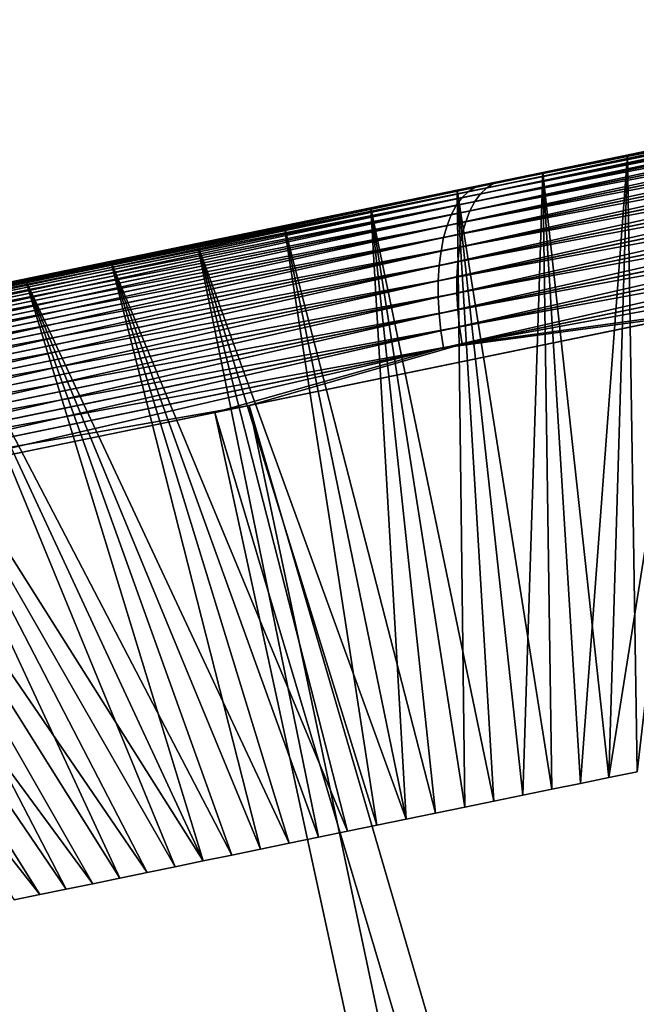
# Model space of a CAD drawing. Header units: millimetres. Extents: x 10 to 447, y 85 to 3287.
# Tile 380 of 548: x 372.5 to 374.39, y 3271.02 to 3274.04. Entities that reach past the tile are written whole.
import ezdxf

# ---------------------------------------------------------------- set-up
doc = ezdxf.new("R2010")
doc.units = ezdxf.units.MM
doc.header["$LTSCALE"] = 6.999206
for name, color, linetype in [('23', 7, 'CONTINUOUS'), ('26', 7, 'CONTINUOUS'), ('28', 7, 'CONTINUOUS'), ('29', 7, 'CONTINUOUS'), ('30', 7, 'CONTINUOUS'), ('31', 7, 'CONTINUOUS'), ('40', 7, 'CONTINUOUS')]:
    doc.layers.add(name, color=color, linetype=linetype)

msp = doc.modelspace()

# ---------------------------------------------------------------- linework, layer by layer
at = {"layer": '23', "color": 67, "linetype": 'Continuous', "true_color": 0x697045}
for points in [[(375.7388, 3273.907, -7.9984), (374.36, 3273.6234, -10.4551), (374.2702, 3273.605, -8.6722), (375.7388, 3273.907, -7.9984)], [(374.6146, 3273.6758, -10.534), (374.36, 3273.6234, -10.4551), (375.7388, 3273.907, -7.9984), (374.6146, 3273.6758, -10.534)], [(373.6305, 3273.4734, -90.0906), (374.8636, 3273.727, -88.4475), (375.0883, 3273.7732, -90.7884), (373.6305, 3273.4734, -90.0906)], [(374.6146, 3273.6758, -88.5431), (374.8636, 3273.727, -88.4475), (373.6305, 3273.4734, -90.0906), (374.6146, 3273.6758, -88.5431)], [(374.36, 3273.6234, -88.622), (374.6146, 3273.6758, -88.5431), (373.6305, 3273.4734, -90.0906), (374.36, 3273.6234, -88.622)], [(374.6146, 3273.6758, -80.682), (374.36, 3273.6234, -80.6032), (374.6146, 3273.6758, -18.3951), (374.6146, 3273.6758, -80.682)], [(374.6146, 3273.6758, -18.3951), (374.36, 3273.6234, -80.6032), (374.36, 3273.6234, -18.4739), (374.6146, 3273.6758, -18.3951)], [(374.2702, 3273.605, -8.6722), (373.0418, 3273.3523, -10.3226), (372.8266, 3273.308, -9.4001), (374.2702, 3273.605, -8.6722)], [(373.3077, 3273.407, -10.3137), (373.0418, 3273.3523, -10.3226), (374.2702, 3273.605, -8.6722), (373.3077, 3273.407, -10.3137)], [(373.5736, 3273.4617, -10.3226), (373.3077, 3273.407, -10.3137), (374.2702, 3273.605, -8.6722), (373.5736, 3273.4617, -10.3226)], [(373.8384, 3273.5161, -10.3492), (373.5736, 3273.4617, -10.3226), (374.2702, 3273.605, -8.6722), (373.8384, 3273.5161, -10.3492)], [(374.1009, 3273.5701, -88.6837), (374.36, 3273.6234, -88.622), (373.6305, 3273.4734, -90.0906), (374.1009, 3273.5701, -88.6837)], [(374.1009, 3273.5701, -10.3934), (373.8384, 3273.5161, -10.3492), (374.2702, 3273.605, -8.6722), (374.1009, 3273.5701, -10.3934)], [(374.36, 3273.6234, -80.6032), (374.1009, 3273.5701, -80.5415), (374.36, 3273.6234, -18.4739), (374.36, 3273.6234, -80.6032)], [(374.36, 3273.6234, -18.4739), (374.1009, 3273.5701, -80.5415), (374.1009, 3273.5701, -18.5356), (374.36, 3273.6234, -18.4739)], [(374.36, 3273.6234, -10.4551), (374.1009, 3273.5701, -10.3934), (374.2702, 3273.605, -8.6722), (374.36, 3273.6234, -10.4551)], [(373.8384, 3273.5161, -88.7279), (374.1009, 3273.5701, -88.6837), (373.6305, 3273.4734, -90.0906), (373.8384, 3273.5161, -88.7279)], [(374.1009, 3273.5701, -80.5415), (373.8384, 3273.5162, -80.4973), (374.1009, 3273.5701, -18.5356), (374.1009, 3273.5701, -80.5415)], [(374.1009, 3273.5701, -18.5356), (373.8384, 3273.5162, -80.4973), (373.8384, 3273.5162, -18.5798), (374.1009, 3273.5701, -18.5356)], [(373.5736, 3273.4617, -88.7545), (373.8384, 3273.5161, -88.7279), (373.6305, 3273.4734, -90.0906), (373.5736, 3273.4617, -88.7545)], [(373.8384, 3273.5162, -80.4973), (373.5737, 3273.4617, -80.4706), (373.8384, 3273.5162, -18.5798), (373.8384, 3273.5162, -80.4973)], [(373.8384, 3273.5162, -18.5798), (373.5737, 3273.4617, -80.4706), (373.5737, 3273.4617, -18.6065), (373.8384, 3273.5162, -18.5798)], [(372.1985, 3273.1788, -89.3391), (373.5736, 3273.4617, -88.7545), (373.6305, 3273.4734, -90.0906), (372.1985, 3273.1788, -89.3391)], [(373.3077, 3273.407, -88.7634), (373.5736, 3273.4617, -88.7545), (372.1985, 3273.1788, -89.3391), (373.3077, 3273.407, -88.7634)], [(373.5737, 3273.4617, -80.4706), (373.3078, 3273.407, -80.4618), (373.5737, 3273.4617, -18.6065), (373.5737, 3273.4617, -80.4706)], [(373.5737, 3273.4617, -18.6065), (373.3078, 3273.407, -80.4618), (373.3078, 3273.407, -18.6154), (373.5737, 3273.4617, -18.6065)], [(373.0418, 3273.3523, -88.7545), (373.3077, 3273.407, -88.7634), (372.1985, 3273.1788, -89.3391), (373.0418, 3273.3523, -88.7545)], [(373.3078, 3273.407, -80.4618), (373.0419, 3273.3523, -80.4706), (373.3078, 3273.407, -18.6154), (373.3078, 3273.407, -80.4618)], [(373.3078, 3273.407, -18.6154), (373.0419, 3273.3523, -80.4706), (373.0419, 3273.3523, -18.6065), (373.3078, 3273.407, -18.6154)], [(372.7771, 3273.2978, -88.7279), (373.0418, 3273.3523, -88.7545), (372.1985, 3273.1788, -89.3391), (372.7771, 3273.2978, -88.7279)], [(373.0419, 3273.3523, -80.4706), (372.7771, 3273.2978, -80.4973), (373.0419, 3273.3523, -18.6065), (373.0419, 3273.3523, -80.4706)], [(373.0419, 3273.3523, -18.6065), (372.7771, 3273.2978, -80.4973), (372.7771, 3273.2978, -18.5798), (373.0419, 3273.3523, -18.6065)], [(373.0418, 3273.3523, -10.3226), (372.7771, 3273.2978, -10.3492), (372.8266, 3273.308, -9.4001), (373.0418, 3273.3523, -10.3226)], [(372.8266, 3273.308, -9.4001), (371.5095, 3273.0371, -10.7418), (371.4098, 3273.0166, -10.1812), (372.8266, 3273.308, -9.4001)], [(371.7519, 3273.087, -10.6297), (371.5095, 3273.0371, -10.7418), (372.8266, 3273.308, -9.4001), (371.7519, 3273.087, -10.6297)], [(372.0009, 3273.1382, -10.534), (371.7519, 3273.087, -10.6297), (372.8266, 3273.308, -9.4001), (372.0009, 3273.1382, -10.534)], [(372.2555, 3273.1905, -10.4551), (372.0009, 3273.1382, -10.534), (372.8266, 3273.308, -9.4001), (372.2555, 3273.1905, -10.4551)], [(372.5146, 3273.2438, -10.3935), (372.2555, 3273.1905, -10.4551), (372.8266, 3273.308, -9.4001), (372.5146, 3273.2438, -10.3935)], [(372.7771, 3273.2978, -10.3492), (372.5146, 3273.2438, -10.3935), (372.8266, 3273.308, -9.4001), (372.7771, 3273.2978, -10.3492)], [(372.5146, 3273.2438, -88.6837), (372.7771, 3273.2978, -88.7279), (372.1985, 3273.1788, -89.3391), (372.5146, 3273.2438, -88.6837)], [(372.7771, 3273.2978, -80.4973), (372.5146, 3273.2438, -80.5415), (372.7771, 3273.2978, -18.5798), (372.7771, 3273.2978, -80.4973)], [(372.7771, 3273.2978, -18.5798), (372.5146, 3273.2438, -80.5415), (372.5146, 3273.2438, -18.5356), (372.7771, 3273.2978, -18.5798)], [(372.2555, 3273.1905, -88.622), (372.5146, 3273.2438, -88.6837), (372.1985, 3273.1788, -89.3391), (372.2555, 3273.1905, -88.622)], [(372.5146, 3273.2438, -80.5415), (372.2555, 3273.1906, -80.6032), (372.5146, 3273.2438, -18.5356), (372.5146, 3273.2438, -80.5415)], [(372.5146, 3273.2438, -18.5356), (372.2555, 3273.1906, -80.6032), (372.2555, 3273.1906, -18.4739), (372.5146, 3273.2438, -18.5356)]]:
    msp.add_3dface(points, dxfattribs=at)
at = {"layer": '26', "color": 67, "linetype": 'Continuous', "true_color": 0x697045}
for points in [[(374.641, 3273.1529, -7.9949), (373.2005, 3272.8566, -8.6994), (378.6019, 3254.3728, -8.6885), (374.641, 3273.1529, -7.9949)], [(374.5436, 3273.1329, -91.0366), (378.6019, 3254.3728, -90.3886), (373.0957, 3272.8351, -90.3239), (374.5436, 3273.1329, -91.0366)], [(373.2005, 3272.8566, -8.6994), (371.7855, 3272.5656, -9.4559), (377.1694, 3254.0782, -9.3974), (373.2005, 3272.8566, -8.6994)], [(378.6019, 3254.3728, -8.6885), (373.2005, 3272.8566, -8.6994), (377.1694, 3254.0782, -9.3974), (378.6019, 3254.3728, -8.6885)], [(373.0957, 3272.8351, -90.3239), (377.1694, 3254.0782, -89.6797), (371.6738, 3272.5426, -89.5587), (373.0957, 3272.8351, -90.3239)], [(378.6019, 3254.3728, -90.3886), (377.1694, 3254.0782, -89.6797), (373.0957, 3272.8351, -90.3239), (378.6019, 3254.3728, -90.3886)], [(371.7855, 3272.5656, -9.4559), (370.3979, 3272.2802, -10.2634), (375.763, 3253.7889, -10.1587), (371.7855, 3272.5656, -9.4559)], [(377.1694, 3254.0782, -9.3974), (371.7855, 3272.5656, -9.4559), (375.763, 3253.7889, -10.1587), (377.1694, 3254.0782, -9.3974)], [(371.6738, 3272.5426, -89.5587), (375.763, 3253.7889, -88.9184), (370.2798, 3272.2559, -88.7418), (371.6738, 3272.5426, -89.5587)], [(377.1694, 3254.0782, -89.6797), (375.763, 3253.7889, -88.9184), (371.6738, 3272.5426, -89.5587), (377.1694, 3254.0782, -89.6797)], [(370.3979, 3272.2802, -10.2634), (369.0394, 3272.0007, -11.121), (374.3843, 3253.5053, -10.9713), (370.3979, 3272.2802, -10.2634)], [(375.763, 3253.7889, -10.1587), (370.3979, 3272.2802, -10.2634), (374.3843, 3253.5053, -10.9713), (375.763, 3253.7889, -10.1587)], [(370.2798, 3272.2559, -88.7418), (374.3843, 3253.5053, -88.1058), (368.9154, 3271.9752, -87.8743), (370.2798, 3272.2559, -88.7418)], [(375.763, 3253.7889, -88.9184), (374.3843, 3253.5053, -88.1058), (370.2798, 3272.2559, -88.7418), (375.763, 3253.7889, -88.9184)], [(369.0394, 3272.0007, -11.121), (367.7117, 3271.7277, -12.0276), (373.0353, 3253.2278, -11.8342), (369.0394, 3272.0007, -11.121)], [(374.3843, 3253.5053, -10.9713), (369.0394, 3272.0007, -11.121), (373.0353, 3253.2278, -11.8342), (374.3843, 3253.5053, -10.9713)], [(368.9154, 3271.9752, -87.8743), (373.0353, 3253.2278, -87.2429), (367.5824, 3271.7011, -86.9573), (368.9154, 3271.9752, -87.8743)], [(374.3843, 3253.5053, -88.1058), (373.0353, 3253.2278, -87.2429), (368.9154, 3271.9752, -87.8743), (374.3843, 3253.5053, -88.1058)], [(373.0353, 3253.2278, -11.8342), (367.7117, 3271.7277, -12.0276), (371.7177, 3252.9568, -12.7463), (373.0353, 3253.2278, -11.8342)], [(373.0353, 3253.2278, -87.2429), (371.7177, 3252.9568, -86.3308), (367.5824, 3271.7011, -86.9573), (373.0353, 3253.2278, -87.2429)]]:
    msp.add_3dface(points, dxfattribs=at)
at = {"layer": '28', "color": 67, "linetype": 'Continuous', "true_color": 0x697045}
for points in [[(374.6146, 3273.6758, -88.5431), (374.36, 3273.6234, -88.622), (374.3893, 3271.7351, -86.9551), (374.6146, 3273.6758, -88.5431)], [(374.36, 3273.6234, -88.622), (374.1009, 3273.5701, -88.6837), (374.303, 3271.7174, -86.9805), (374.36, 3273.6234, -88.622)], [(374.3893, 3271.7351, -86.9551), (374.36, 3273.6234, -88.622), (374.303, 3271.7174, -86.9805), (374.3893, 3271.7351, -86.9551)], [(374.1009, 3273.5701, -88.6837), (373.8384, 3273.5161, -88.7279), (374.128, 3271.6814, -87.0213), (374.1009, 3273.5701, -88.6837)], [(374.303, 3271.7174, -86.9805), (374.1009, 3273.5701, -88.6837), (374.2159, 3271.6994, -87.0025), (374.303, 3271.7174, -86.9805)], [(374.2159, 3271.6994, -87.0025), (374.1009, 3273.5701, -88.6837), (374.128, 3271.6814, -87.0213), (374.2159, 3271.6994, -87.0025)], [(373.8384, 3273.5161, -88.7279), (373.5736, 3273.4617, -88.7545), (373.9504, 3271.6448, -87.0486), (373.8384, 3273.5161, -88.7279)], [(374.128, 3271.6814, -87.0213), (373.8384, 3273.5161, -88.7279), (374.0395, 3271.6632, -87.0366), (374.128, 3271.6814, -87.0213)], [(374.0395, 3271.6632, -87.0366), (373.8384, 3273.5161, -88.7279), (373.9504, 3271.6448, -87.0486), (374.0395, 3271.6632, -87.0366)], [(373.5736, 3273.4617, -88.7545), (373.3077, 3273.407, -88.7634), (373.7714, 3271.608, -87.0623), (373.5736, 3273.4617, -88.7545)], [(373.9504, 3271.6448, -87.0486), (373.5736, 3273.4617, -88.7545), (373.861, 3271.6265, -87.0571), (373.9504, 3271.6448, -87.0486)], [(373.861, 3271.6265, -87.0571), (373.5736, 3273.4617, -88.7545), (373.7714, 3271.608, -87.0623), (373.861, 3271.6265, -87.0571)], [(373.3077, 3273.407, -88.7634), (373.0418, 3273.3523, -88.7545), (373.6816, 3271.5895, -87.064), (373.3077, 3273.407, -88.7634)], [(373.7714, 3271.608, -87.0623), (373.3077, 3273.407, -88.7634), (373.6816, 3271.5895, -87.064), (373.7714, 3271.608, -87.0623)], [(373.0418, 3273.3523, -88.7545), (372.7771, 3273.2978, -88.7279), (373.5021, 3271.5526, -87.0571), (373.0418, 3273.3523, -88.7545)], [(373.6816, 3271.5895, -87.064), (373.0418, 3273.3523, -88.7545), (373.5918, 3271.5711, -87.0623), (373.6816, 3271.5895, -87.064)], [(373.5918, 3271.5711, -87.0623), (373.0418, 3273.3523, -88.7545), (373.5021, 3271.5526, -87.0571), (373.5918, 3271.5711, -87.0623)], [(372.7771, 3273.2978, -88.7279), (372.5146, 3273.2438, -88.6837), (373.3237, 3271.5159, -87.0366), (372.7771, 3273.2978, -88.7279)], [(373.5021, 3271.5526, -87.0571), (372.7771, 3273.2978, -88.7279), (373.4127, 3271.5342, -87.0486), (373.5021, 3271.5526, -87.0571)], [(373.4127, 3271.5342, -87.0486), (372.7771, 3273.2978, -88.7279), (373.3237, 3271.5159, -87.0366), (373.4127, 3271.5342, -87.0486)], [(372.5146, 3273.2438, -88.6837), (372.2555, 3273.1905, -88.622), (373.1473, 3271.4796, -87.0025), (372.5146, 3273.2438, -88.6837)], [(373.3237, 3271.5159, -87.0366), (372.5146, 3273.2438, -88.6837), (373.2352, 3271.4977, -87.0213), (373.3237, 3271.5159, -87.0366)], [(373.2352, 3271.4977, -87.0213), (372.5146, 3273.2438, -88.6837), (373.1473, 3271.4796, -87.0025), (373.2352, 3271.4977, -87.0213)], [(372.2555, 3273.1905, -88.622), (372.0009, 3273.1382, -88.5431), (373.0601, 3271.4617, -86.9805), (372.2555, 3273.1905, -88.622)], [(373.1473, 3271.4796, -87.0025), (372.2555, 3273.1905, -88.622), (373.0601, 3271.4617, -86.9805), (373.1473, 3271.4796, -87.0025)], [(372.0009, 3273.1382, -88.5431), (371.7519, 3273.087, -88.4474), (372.8885, 3271.4264, -86.9264), (372.0009, 3273.1382, -88.5431)], [(373.0601, 3271.4617, -86.9805), (372.0009, 3273.1382, -88.5431), (372.9738, 3271.444, -86.9551), (373.0601, 3271.4617, -86.9805)], [(372.9738, 3271.444, -86.9551), (372.0009, 3273.1382, -88.5431), (372.8885, 3271.4264, -86.9264), (372.9738, 3271.444, -86.9551)], [(371.7519, 3273.087, -88.4474), (371.5095, 3273.0371, -88.3353), (372.7214, 3271.392, -86.8595), (371.7519, 3273.087, -88.4474)], [(372.8885, 3271.4264, -86.9264), (371.7519, 3273.087, -88.4474), (372.8043, 3271.4091, -86.8945), (372.8885, 3271.4264, -86.9264)], [(372.8043, 3271.4091, -86.8945), (371.7519, 3273.087, -88.4474), (372.7214, 3271.392, -86.8595), (372.8043, 3271.4091, -86.8945)], [(371.5095, 3273.0371, -88.3353), (371.2749, 3272.9889, -88.2073), (372.5596, 3271.3588, -86.7799), (371.5095, 3273.0371, -88.3353)], [(372.7214, 3271.392, -86.8595), (371.5095, 3273.0371, -88.3353), (372.6398, 3271.3752, -86.8212), (372.7214, 3271.392, -86.8595)], [(372.6398, 3271.3752, -86.8212), (371.5095, 3273.0371, -88.3353), (372.5596, 3271.3588, -86.7799), (372.6398, 3271.3752, -86.8212)], [(372.5596, 3271.3588, -86.7799), (371.2749, 3272.9889, -88.2073), (372.481, 3271.3426, -86.7356), (372.5596, 3271.3588, -86.7799)]]:
    msp.add_3dface(points, dxfattribs=at)
at = {"layer": '29', "color": 67, "linetype": 'Continuous', "true_color": 0x697045}
for points in [[(374.36, 3273.6234, -80.6032), (374.6146, 3273.6758, -80.682), (374.303, 3271.7174, -82.2447), (374.36, 3273.6234, -80.6032)], [(374.303, 3271.7174, -82.2447), (374.6146, 3273.6758, -80.682), (374.3893, 3271.7351, -82.2701), (374.303, 3271.7174, -82.2447)], [(374.1009, 3273.5701, -80.5415), (374.36, 3273.6234, -80.6032), (374.2159, 3271.6994, -82.2226), (374.1009, 3273.5701, -80.5415)], [(374.2159, 3271.6994, -82.2226), (374.36, 3273.6234, -80.6032), (374.303, 3271.7174, -82.2447), (374.2159, 3271.6994, -82.2226)], [(373.8384, 3273.5162, -80.4973), (374.1009, 3273.5701, -80.5415), (374.0395, 3271.6632, -82.1885), (373.8384, 3273.5162, -80.4973)], [(374.0395, 3271.6632, -82.1885), (374.1009, 3273.5701, -80.5415), (374.128, 3271.6814, -82.2039), (374.0395, 3271.6632, -82.1885)], [(374.128, 3271.6814, -82.2039), (374.1009, 3273.5701, -80.5415), (374.2159, 3271.6994, -82.2226), (374.128, 3271.6814, -82.2039)], [(373.5737, 3273.4617, -80.4706), (373.8384, 3273.5162, -80.4973), (373.861, 3271.6265, -82.168), (373.5737, 3273.4617, -80.4706)], [(373.861, 3271.6265, -82.168), (373.8384, 3273.5162, -80.4973), (373.9504, 3271.6448, -82.1766), (373.861, 3271.6265, -82.168)], [(373.9504, 3271.6448, -82.1766), (373.8384, 3273.5162, -80.4973), (374.0395, 3271.6632, -82.1885), (373.9504, 3271.6448, -82.1766)], [(373.3078, 3273.407, -80.4618), (373.5737, 3273.4617, -80.4706), (373.6816, 3271.5895, -82.1612), (373.3078, 3273.407, -80.4618)], [(373.6816, 3271.5895, -82.1612), (373.5737, 3273.4617, -80.4706), (373.7714, 3271.608, -82.1629), (373.6816, 3271.5895, -82.1612)], [(373.7714, 3271.608, -82.1629), (373.5737, 3273.4617, -80.4706), (373.861, 3271.6265, -82.168), (373.7714, 3271.608, -82.1629)], [(373.0419, 3273.3523, -80.4706), (373.3078, 3273.407, -80.4618), (373.5918, 3271.5711, -82.1629), (373.0419, 3273.3523, -80.4706)], [(373.5918, 3271.5711, -82.1629), (373.3078, 3273.407, -80.4618), (373.6816, 3271.5895, -82.1612), (373.5918, 3271.5711, -82.1629)], [(372.7771, 3273.2978, -80.4973), (373.0419, 3273.3523, -80.4706), (373.4127, 3271.5342, -82.1766), (372.7771, 3273.2978, -80.4973)], [(373.4127, 3271.5342, -82.1766), (373.0419, 3273.3523, -80.4706), (373.5021, 3271.5526, -82.168), (373.4127, 3271.5342, -82.1766)], [(373.5021, 3271.5526, -82.168), (373.0419, 3273.3523, -80.4706), (373.5918, 3271.5711, -82.1629), (373.5021, 3271.5526, -82.168)], [(372.5146, 3273.2438, -80.5415), (372.7771, 3273.2978, -80.4973), (373.2352, 3271.4977, -82.2039), (372.5146, 3273.2438, -80.5415)], [(373.2352, 3271.4977, -82.2039), (372.7771, 3273.2978, -80.4973), (373.3237, 3271.5159, -82.1885), (373.2352, 3271.4977, -82.2039)], [(373.3237, 3271.5159, -82.1885), (372.7771, 3273.2978, -80.4973), (373.4127, 3271.5342, -82.1766), (373.3237, 3271.5159, -82.1885)], [(372.2555, 3273.1906, -80.6032), (372.5146, 3273.2438, -80.5415), (373.0601, 3271.4617, -82.2447), (372.2555, 3273.1906, -80.6032)], [(373.0601, 3271.4617, -82.2447), (372.5146, 3273.2438, -80.5415), (373.1473, 3271.4796, -82.2226), (373.0601, 3271.4617, -82.2447)], [(373.1473, 3271.4796, -82.2226), (372.5146, 3273.2438, -80.5415), (373.2352, 3271.4977, -82.2039), (373.1473, 3271.4796, -82.2226)], [(372.0009, 3273.1382, -80.682), (372.2555, 3273.1906, -80.6032), (372.9738, 3271.444, -82.2701), (372.0009, 3273.1382, -80.682)], [(372.9738, 3271.444, -82.2701), (372.2555, 3273.1906, -80.6032), (373.0601, 3271.4617, -82.2447), (372.9738, 3271.444, -82.2701)], [(371.7519, 3273.087, -80.7777), (372.0009, 3273.1382, -80.682), (372.8043, 3271.4091, -82.3306), (371.7519, 3273.087, -80.7777)], [(372.8043, 3271.4091, -82.3306), (372.0009, 3273.1382, -80.682), (372.8885, 3271.4264, -82.2987), (372.8043, 3271.4091, -82.3306)], [(372.8885, 3271.4264, -82.2987), (372.0009, 3273.1382, -80.682), (372.9738, 3271.444, -82.2701), (372.8885, 3271.4264, -82.2987)], [(371.5095, 3273.0371, -80.8898), (371.7519, 3273.087, -80.7777), (372.6398, 3271.3752, -82.4039), (371.5095, 3273.0371, -80.8898)], [(372.6398, 3271.3752, -82.4039), (371.7519, 3273.087, -80.7777), (372.7214, 3271.392, -82.3657), (372.6398, 3271.3752, -82.4039)], [(372.7214, 3271.392, -82.3657), (371.7519, 3273.087, -80.7777), (372.8043, 3271.4091, -82.3306), (372.7214, 3271.392, -82.3657)], [(372.481, 3271.3426, -82.4896), (371.5095, 3273.0371, -80.8898), (372.5596, 3271.3588, -82.4453), (372.481, 3271.3426, -82.4896)], [(372.5596, 3271.3588, -82.4453), (371.5095, 3273.0371, -80.8898), (372.6398, 3271.3752, -82.4039), (372.5596, 3271.3588, -82.4453)]]:
    msp.add_3dface(points, dxfattribs=at)
at = {"layer": '30', "color": 67, "linetype": 'Continuous', "true_color": 0x697045}
for points in [[(374.36, 3273.6234, -10.4551), (374.6146, 3273.6758, -10.534), (374.303, 3271.7174, -12.0966), (374.36, 3273.6234, -10.4551)], [(374.303, 3271.7174, -12.0966), (374.6146, 3273.6758, -10.534), (374.3893, 3271.7351, -12.122), (374.303, 3271.7174, -12.0966)], [(374.1009, 3273.5701, -10.3934), (374.36, 3273.6234, -10.4551), (374.2159, 3271.6994, -12.0746), (374.1009, 3273.5701, -10.3934)], [(374.2159, 3271.6994, -12.0746), (374.36, 3273.6234, -10.4551), (374.303, 3271.7174, -12.0966), (374.2159, 3271.6994, -12.0746)], [(373.8384, 3273.5161, -10.3492), (374.1009, 3273.5701, -10.3934), (374.0395, 3271.6632, -12.0405), (373.8384, 3273.5161, -10.3492)], [(374.0395, 3271.6632, -12.0405), (374.1009, 3273.5701, -10.3934), (374.128, 3271.6814, -12.0558), (374.0395, 3271.6632, -12.0405)], [(374.128, 3271.6814, -12.0558), (374.1009, 3273.5701, -10.3934), (374.2159, 3271.6994, -12.0746), (374.128, 3271.6814, -12.0558)], [(373.5736, 3273.4617, -10.3226), (373.8384, 3273.5161, -10.3492), (373.861, 3271.6265, -12.02), (373.5736, 3273.4617, -10.3226)], [(373.861, 3271.6265, -12.02), (373.8384, 3273.5161, -10.3492), (373.9504, 3271.6448, -12.0285), (373.861, 3271.6265, -12.02)], [(373.9504, 3271.6448, -12.0285), (373.8384, 3273.5161, -10.3492), (374.0395, 3271.6632, -12.0405), (373.9504, 3271.6448, -12.0285)], [(373.3077, 3273.407, -10.3137), (373.5736, 3273.4617, -10.3226), (373.6816, 3271.5895, -12.0131), (373.3077, 3273.407, -10.3137)], [(373.6816, 3271.5895, -12.0131), (373.5736, 3273.4617, -10.3226), (373.7714, 3271.608, -12.0148), (373.6816, 3271.5895, -12.0131)], [(373.7714, 3271.608, -12.0148), (373.5736, 3273.4617, -10.3226), (373.861, 3271.6265, -12.02), (373.7714, 3271.608, -12.0148)], [(373.0418, 3273.3523, -10.3226), (373.3077, 3273.407, -10.3137), (373.5918, 3271.5711, -12.0148), (373.0418, 3273.3523, -10.3226)], [(373.5918, 3271.5711, -12.0148), (373.3077, 3273.407, -10.3137), (373.6816, 3271.5895, -12.0131), (373.5918, 3271.5711, -12.0148)], [(372.7771, 3273.2978, -10.3492), (373.0418, 3273.3523, -10.3226), (373.4127, 3271.5342, -12.0285), (372.7771, 3273.2978, -10.3492)], [(373.4127, 3271.5342, -12.0285), (373.0418, 3273.3523, -10.3226), (373.5021, 3271.5526, -12.02), (373.4127, 3271.5342, -12.0285)], [(373.5021, 3271.5526, -12.02), (373.0418, 3273.3523, -10.3226), (373.5918, 3271.5711, -12.0148), (373.5021, 3271.5526, -12.02)], [(372.5146, 3273.2438, -10.3935), (372.7771, 3273.2978, -10.3492), (373.2352, 3271.4977, -12.0558), (372.5146, 3273.2438, -10.3935)], [(373.2352, 3271.4977, -12.0558), (372.7771, 3273.2978, -10.3492), (373.3237, 3271.5159, -12.0405), (373.2352, 3271.4977, -12.0558)], [(373.3237, 3271.5159, -12.0405), (372.7771, 3273.2978, -10.3492), (373.4127, 3271.5342, -12.0285), (373.3237, 3271.5159, -12.0405)], [(372.2555, 3273.1905, -10.4551), (372.5146, 3273.2438, -10.3935), (373.0601, 3271.4617, -12.0966), (372.2555, 3273.1905, -10.4551)], [(373.0601, 3271.4617, -12.0966), (372.5146, 3273.2438, -10.3935), (373.1473, 3271.4796, -12.0746), (373.0601, 3271.4617, -12.0966)], [(373.1473, 3271.4796, -12.0746), (372.5146, 3273.2438, -10.3935), (373.2352, 3271.4977, -12.0558), (373.1473, 3271.4796, -12.0746)], [(372.0009, 3273.1382, -10.534), (372.2555, 3273.1905, -10.4551), (372.9738, 3271.444, -12.122), (372.0009, 3273.1382, -10.534)], [(372.9738, 3271.444, -12.122), (372.2555, 3273.1905, -10.4551), (373.0601, 3271.4617, -12.0966), (372.9738, 3271.444, -12.122)], [(371.7519, 3273.087, -10.6297), (372.0009, 3273.1382, -10.534), (372.8043, 3271.4091, -12.1826), (371.7519, 3273.087, -10.6297)], [(372.8043, 3271.4091, -12.1826), (372.0009, 3273.1382, -10.534), (372.8885, 3271.4264, -12.1507), (372.8043, 3271.4091, -12.1826)], [(372.8885, 3271.4264, -12.1507), (372.0009, 3273.1382, -10.534), (372.9738, 3271.444, -12.122), (372.8885, 3271.4264, -12.1507)], [(371.5095, 3273.0371, -10.7418), (371.7519, 3273.087, -10.6297), (372.6398, 3271.3752, -12.2559), (371.5095, 3273.0371, -10.7418)], [(372.6398, 3271.3752, -12.2559), (371.7519, 3273.087, -10.6297), (372.7214, 3271.392, -12.2177), (372.6398, 3271.3752, -12.2559)], [(372.7214, 3271.392, -12.2177), (371.7519, 3273.087, -10.6297), (372.8043, 3271.4091, -12.1826), (372.7214, 3271.392, -12.2177)], [(372.481, 3271.3426, -12.3415), (371.5095, 3273.0371, -10.7418), (372.5596, 3271.3588, -12.2972), (372.481, 3271.3426, -12.3415)], [(372.5596, 3271.3588, -12.2972), (371.5095, 3273.0371, -10.7418), (372.6398, 3271.3752, -12.2559), (372.5596, 3271.3588, -12.2972)]]:
    msp.add_3dface(points, dxfattribs=at)
at = {"layer": '31', "color": 67, "linetype": 'Continuous', "true_color": 0x697045}
for points in [[(374.6146, 3273.6758, -18.3951), (374.36, 3273.6234, -18.4739), (374.3893, 3271.7351, -16.807), (374.6146, 3273.6758, -18.3951)], [(374.36, 3273.6234, -18.4739), (374.1009, 3273.5701, -18.5356), (374.303, 3271.7174, -16.8324), (374.36, 3273.6234, -18.4739)], [(374.3893, 3271.7351, -16.807), (374.36, 3273.6234, -18.4739), (374.303, 3271.7174, -16.8324), (374.3893, 3271.7351, -16.807)], [(374.1009, 3273.5701, -18.5356), (373.8384, 3273.5162, -18.5798), (374.128, 3271.6814, -16.8732), (374.1009, 3273.5701, -18.5356)], [(374.303, 3271.7174, -16.8324), (374.1009, 3273.5701, -18.5356), (374.2159, 3271.6994, -16.8545), (374.303, 3271.7174, -16.8324)], [(374.2159, 3271.6994, -16.8545), (374.1009, 3273.5701, -18.5356), (374.128, 3271.6814, -16.8732), (374.2159, 3271.6994, -16.8545)], [(373.8384, 3273.5162, -18.5798), (373.5737, 3273.4617, -18.6065), (373.9504, 3271.6448, -16.9005), (373.8384, 3273.5162, -18.5798)], [(374.128, 3271.6814, -16.8732), (373.8384, 3273.5162, -18.5798), (374.0395, 3271.6632, -16.8886), (374.128, 3271.6814, -16.8732)], [(374.0395, 3271.6632, -16.8886), (373.8384, 3273.5162, -18.5798), (373.9504, 3271.6448, -16.9005), (374.0395, 3271.6632, -16.8886)], [(373.5737, 3273.4617, -18.6065), (373.3078, 3273.407, -18.6154), (373.7714, 3271.608, -16.9142), (373.5737, 3273.4617, -18.6065)], [(373.9504, 3271.6448, -16.9005), (373.5737, 3273.4617, -18.6065), (373.861, 3271.6265, -16.9091), (373.9504, 3271.6448, -16.9005)], [(373.861, 3271.6265, -16.9091), (373.5737, 3273.4617, -18.6065), (373.7714, 3271.608, -16.9142), (373.861, 3271.6265, -16.9091)], [(373.3078, 3273.407, -18.6154), (373.0419, 3273.3523, -18.6065), (373.6816, 3271.5895, -16.9159), (373.3078, 3273.407, -18.6154)], [(373.7714, 3271.608, -16.9142), (373.3078, 3273.407, -18.6154), (373.6816, 3271.5895, -16.9159), (373.7714, 3271.608, -16.9142)], [(373.0419, 3273.3523, -18.6065), (372.7771, 3273.2978, -18.5798), (373.5021, 3271.5526, -16.9091), (373.0419, 3273.3523, -18.6065)], [(373.6816, 3271.5895, -16.9159), (373.0419, 3273.3523, -18.6065), (373.5918, 3271.5711, -16.9142), (373.6816, 3271.5895, -16.9159)], [(373.5918, 3271.5711, -16.9142), (373.0419, 3273.3523, -18.6065), (373.5021, 3271.5526, -16.9091), (373.5918, 3271.5711, -16.9142)], [(372.7771, 3273.2978, -18.5798), (372.5146, 3273.2438, -18.5356), (373.3237, 3271.5159, -16.8886), (372.7771, 3273.2978, -18.5798)], [(373.5021, 3271.5526, -16.9091), (372.7771, 3273.2978, -18.5798), (373.4127, 3271.5342, -16.9005), (373.5021, 3271.5526, -16.9091)], [(373.4127, 3271.5342, -16.9005), (372.7771, 3273.2978, -18.5798), (373.3237, 3271.5159, -16.8886), (373.4127, 3271.5342, -16.9005)], [(372.5146, 3273.2438, -18.5356), (372.2555, 3273.1906, -18.4739), (373.1473, 3271.4796, -16.8545), (372.5146, 3273.2438, -18.5356)], [(373.3237, 3271.5159, -16.8886), (372.5146, 3273.2438, -18.5356), (373.2352, 3271.4977, -16.8732), (373.3237, 3271.5159, -16.8886)], [(373.2352, 3271.4977, -16.8732), (372.5146, 3273.2438, -18.5356), (373.1473, 3271.4796, -16.8545), (373.2352, 3271.4977, -16.8732)], [(372.2555, 3273.1906, -18.4739), (372.0009, 3273.1382, -18.3951), (373.0601, 3271.4617, -16.8324), (372.2555, 3273.1906, -18.4739)], [(373.1473, 3271.4796, -16.8545), (372.2555, 3273.1906, -18.4739), (373.0601, 3271.4617, -16.8324), (373.1473, 3271.4796, -16.8545)], [(372.0009, 3273.1382, -18.3951), (371.7519, 3273.087, -18.2994), (372.8885, 3271.4264, -16.7784), (372.0009, 3273.1382, -18.3951)], [(373.0601, 3271.4617, -16.8324), (372.0009, 3273.1382, -18.3951), (372.9738, 3271.444, -16.807), (373.0601, 3271.4617, -16.8324)], [(372.9738, 3271.444, -16.807), (372.0009, 3273.1382, -18.3951), (372.8885, 3271.4264, -16.7784), (372.9738, 3271.444, -16.807)], [(371.7519, 3273.087, -18.2994), (371.5095, 3273.0371, -18.1873), (372.7214, 3271.392, -16.7114), (371.7519, 3273.087, -18.2994)], [(372.8885, 3271.4264, -16.7784), (371.7519, 3273.087, -18.2994), (372.8043, 3271.4091, -16.7465), (372.8885, 3271.4264, -16.7784)], [(372.8043, 3271.4091, -16.7465), (371.7519, 3273.087, -18.2994), (372.7214, 3271.392, -16.7114), (372.8043, 3271.4091, -16.7465)], [(371.5095, 3273.0371, -18.1873), (371.2749, 3272.9889, -18.0593), (372.5596, 3271.3588, -16.6319), (371.5095, 3273.0371, -18.1873)], [(372.7214, 3271.392, -16.7114), (371.5095, 3273.0371, -18.1873), (372.6398, 3271.3752, -16.6732), (372.7214, 3271.392, -16.7114)], [(372.6398, 3271.3752, -16.6732), (371.5095, 3273.0371, -18.1873), (372.5596, 3271.3588, -16.6319), (372.6398, 3271.3752, -16.6732)], [(372.5596, 3271.3588, -16.6319), (371.2749, 3272.9889, -18.0593), (372.481, 3271.3426, -16.5875), (372.5596, 3271.3588, -16.6319)]]:
    msp.add_3dface(points, dxfattribs=at)
at = {"layer": '40', "color": 67, "linetype": 'Continuous', "true_color": 0x697045}
for points in [[(374.2702, 3273.605, -8.6722), (373.9491, 3273.536, -8.7694), (376.3899, 3274.038, -7.6628), (374.2702, 3273.605, -8.6722)], [(373.9491, 3273.536, -8.7694), (376.372, 3274.0256, -7.6139), (376.3899, 3274.038, -7.6628), (373.9491, 3273.536, -8.7694)], [(375.7388, 3273.907, -7.9984), (374.2702, 3273.605, -8.6722), (376.3899, 3274.038, -7.6628), (375.7388, 3273.907, -7.9984)], [(376.2974, 3273.9958, -91.4867), (373.8526, 3273.4929, -90.374), (376.3138, 3274.0136, -91.4389), (376.2974, 3273.9958, -91.4867)], [(376.3138, 3274.0136, -91.4389), (373.8526, 3273.4929, -90.374), (373.8717, 3273.5113, -90.3275), (376.3138, 3274.0136, -91.4389)], [(376.3138, 3274.0136, -91.4389), (373.8717, 3273.5113, -90.3275), (376.3317, 3274.0261, -91.39), (376.3138, 3274.0136, -91.4389)], [(376.3317, 3274.0261, -91.39), (373.8717, 3273.5113, -90.3275), (373.8925, 3273.5243, -90.2799), (376.3317, 3274.0261, -91.39)], [(375.0883, 3273.7732, -90.7884), (376.3317, 3274.0261, -91.39), (373.8925, 3273.5243, -90.2799), (375.0883, 3273.7732, -90.7884)], [(373.9093, 3273.5046, -8.6752), (376.3412, 3273.9848, -7.5199), (376.3558, 3274.0078, -7.5661), (373.9093, 3273.5046, -8.6752)], [(373.9093, 3273.5046, -8.6752), (376.3558, 3274.0078, -7.5661), (373.9284, 3273.523, -8.7217), (373.9093, 3273.5046, -8.6752)], [(373.9284, 3273.523, -8.7217), (376.3558, 3274.0078, -7.5661), (376.372, 3274.0256, -7.6139), (373.9284, 3273.523, -8.7217)], [(373.9284, 3273.523, -8.7217), (376.372, 3274.0256, -7.6139), (373.9491, 3273.536, -8.7694), (373.9284, 3273.523, -8.7217)], [(376.2702, 3273.9449, -91.5767), (373.8201, 3273.4409, -90.4616), (376.2829, 3273.9728, -91.5328), (376.2702, 3273.9449, -91.5767)], [(376.2829, 3273.9728, -91.5328), (373.8201, 3273.4409, -90.4616), (373.8353, 3273.4694, -90.4189), (376.2829, 3273.9728, -91.5328)], [(376.2829, 3273.9728, -91.5328), (373.8353, 3273.4694, -90.4189), (376.2974, 3273.9958, -91.4867), (376.2829, 3273.9728, -91.5328)], [(376.2974, 3273.9958, -91.4867), (373.8353, 3273.4694, -90.4189), (373.8526, 3273.4929, -90.374), (376.2974, 3273.9958, -91.4867)], [(373.8921, 3273.481, -8.6303), (376.3287, 3273.9569, -7.476), (376.3412, 3273.9848, -7.5199), (373.8921, 3273.481, -8.6303)], [(373.8921, 3273.481, -8.6303), (376.3412, 3273.9848, -7.5199), (373.9093, 3273.5046, -8.6752), (373.8921, 3273.481, -8.6303)], [(376.2597, 3273.9123, -91.6179), (373.8072, 3273.4078, -90.5017), (376.2702, 3273.9449, -91.5767), (376.2597, 3273.9123, -91.6179)], [(376.2702, 3273.9449, -91.5767), (373.8072, 3273.4078, -90.5017), (373.8201, 3273.4409, -90.4616), (376.2702, 3273.9449, -91.5767)], [(373.877, 3273.4526, -8.5875), (376.3182, 3273.9243, -7.4348), (376.3287, 3273.9569, -7.476), (373.877, 3273.4526, -8.5875)], [(373.877, 3273.4526, -8.5875), (376.3287, 3273.9569, -7.476), (373.8921, 3273.481, -8.6303), (373.877, 3273.4526, -8.5875)], [(376.2513, 3273.8755, -91.6559), (373.7966, 3273.3706, -90.5387), (376.2597, 3273.9123, -91.6179), (376.2513, 3273.8755, -91.6559)], [(376.2597, 3273.9123, -91.6179), (373.7966, 3273.3706, -90.5387), (373.8072, 3273.4078, -90.5017), (376.2597, 3273.9123, -91.6179)], [(373.8641, 3273.4195, -8.5474), (376.3099, 3273.8876, -7.3968), (376.3182, 3273.9243, -7.4348), (373.8641, 3273.4195, -8.5474)], [(373.8641, 3273.4195, -8.5474), (376.3182, 3273.9243, -7.4348), (373.877, 3273.4526, -8.5875), (373.8641, 3273.4195, -8.5474)], [(373.8536, 3273.3823, -8.5104), (376.3039, 3273.847, -7.3624), (376.3099, 3273.8876, -7.3968), (373.8536, 3273.3823, -8.5104)], [(373.8536, 3273.3823, -8.5104), (376.3099, 3273.8876, -7.3968), (373.8641, 3273.4195, -8.5474), (373.8536, 3273.3823, -8.5104)], [(376.2453, 3273.8349, -91.6903), (373.7885, 3273.3296, -90.5722), (376.2513, 3273.8755, -91.6559), (376.2453, 3273.8349, -91.6903)], [(376.2513, 3273.8755, -91.6559), (373.7885, 3273.3296, -90.5722), (373.7966, 3273.3706, -90.5387), (376.2513, 3273.8755, -91.6559)], [(373.8456, 3273.3413, -8.4769), (376.3002, 3273.803, -7.332), (376.3039, 3273.847, -7.3624), (373.8456, 3273.3413, -8.4769)], [(373.8456, 3273.3413, -8.4769), (376.3039, 3273.847, -7.3624), (373.8536, 3273.3823, -8.5104), (373.8456, 3273.3413, -8.4769)], [(376.2416, 3273.791, -91.7206), (373.7831, 3273.2853, -90.6018), (376.2453, 3273.8349, -91.6903), (376.2416, 3273.791, -91.7206)], [(376.2453, 3273.8349, -91.6903), (373.7831, 3273.2853, -90.6018), (373.7885, 3273.3296, -90.5722), (376.2453, 3273.8349, -91.6903)], [(376.2403, 3273.7442, -91.7467), (373.7803, 3273.2382, -90.6271), (376.2416, 3273.791, -91.7206), (376.2403, 3273.7442, -91.7467)], [(376.2416, 3273.791, -91.7206), (373.7803, 3273.2382, -90.6271), (373.7831, 3273.2853, -90.6018), (376.2416, 3273.791, -91.7206)], [(373.8402, 3273.297, -8.4473), (376.299, 3273.7562, -7.3059), (376.3002, 3273.803, -7.332), (373.8402, 3273.297, -8.4473)], [(373.8402, 3273.297, -8.4473), (376.3002, 3273.803, -7.332), (373.8456, 3273.3413, -8.4769), (373.8402, 3273.297, -8.4473)], [(373.6305, 3273.4734, -90.0906), (375.0883, 3273.7732, -90.7884), (373.8925, 3273.5243, -90.2799), (373.6305, 3273.4734, -90.0906)], [(373.8374, 3273.2499, -8.4219), (376.3002, 3273.7072, -7.2845), (376.299, 3273.7562, -7.3059), (373.8374, 3273.2499, -8.4219)], [(373.8374, 3273.2499, -8.4219), (376.299, 3273.7562, -7.3059), (373.8402, 3273.297, -8.4473), (373.8374, 3273.2499, -8.4219)], [(376.2415, 3273.6951, -91.768), (373.7802, 3273.1888, -90.6479), (376.2403, 3273.7442, -91.7467), (376.2415, 3273.6951, -91.768)], [(376.2403, 3273.7442, -91.7467), (373.7802, 3273.1888, -90.6479), (373.7803, 3273.2382, -90.6271), (376.2403, 3273.7442, -91.7467)], [(376.2415, 3273.6951, -91.768), (373.7828, 3273.1378, -90.6639), (373.7802, 3273.1888, -90.6479), (376.2415, 3273.6951, -91.768)], [(376.2451, 3273.6443, -91.7845), (373.7828, 3273.1378, -90.6639), (376.2415, 3273.6951, -91.768), (376.2451, 3273.6443, -91.7845)], [(373.8374, 3273.2006, -8.4011), (376.3038, 3273.6563, -7.2681), (376.3002, 3273.7072, -7.2845), (373.8374, 3273.2006, -8.4011)], [(373.8374, 3273.2006, -8.4011), (376.3002, 3273.7072, -7.2845), (373.8374, 3273.2499, -8.4219), (373.8374, 3273.2006, -8.4011)], [(376.2451, 3273.6443, -91.7845), (373.7881, 3273.0857, -90.675), (373.7828, 3273.1378, -90.6639), (376.2451, 3273.6443, -91.7845)], [(376.251, 3273.5923, -91.7959), (373.7881, 3273.0857, -90.675), (376.2451, 3273.6443, -91.7845), (376.251, 3273.5923, -91.7959)], [(373.84, 3273.1496, -8.3851), (376.3038, 3273.6563, -7.2681), (373.8374, 3273.2006, -8.4011), (373.84, 3273.1496, -8.3851)], [(373.84, 3273.1496, -8.3851), (376.3097, 3273.6043, -7.2567), (376.3038, 3273.6563, -7.2681), (373.84, 3273.1496, -8.3851)], [(374.2702, 3273.605, -8.6722), (372.8266, 3273.308, -9.4001), (373.9491, 3273.536, -8.7694), (374.2702, 3273.605, -8.6722)], [(376.251, 3273.5923, -91.7959), (373.796, 3273.033, -90.681), (373.7881, 3273.0857, -90.675), (376.251, 3273.5923, -91.7959)], [(376.2592, 3273.5397, -91.802), (373.796, 3273.033, -90.681), (376.251, 3273.5923, -91.7959), (376.2592, 3273.5397, -91.802)], [(373.8453, 3273.0974, -8.374), (376.3097, 3273.6043, -7.2567), (373.84, 3273.1496, -8.3851), (373.8453, 3273.0974, -8.374)], [(373.8453, 3273.0974, -8.374), (376.318, 3273.5518, -7.2506), (376.3097, 3273.6043, -7.2567), (373.8453, 3273.0974, -8.374)], [(373.8532, 3273.0448, -8.368), (376.318, 3273.5518, -7.2506), (373.8453, 3273.0974, -8.374), (373.8532, 3273.0448, -8.368)], [(373.8532, 3273.0448, -8.368), (376.1052, 3273.4541, -7.3434), (376.318, 3273.5518, -7.2506), (373.8532, 3273.0448, -8.368)], [(373.8717, 3273.5113, -90.3275), (371.4996, 3273.0234, -89.0679), (373.8925, 3273.5243, -90.2799), (373.8717, 3273.5113, -90.3275)], [(373.8925, 3273.5243, -90.2799), (371.4996, 3273.0234, -89.0679), (371.5231, 3273.037, -89.0218), (373.8925, 3273.5243, -90.2799)], [(373.6305, 3273.4734, -90.0906), (373.8925, 3273.5243, -90.2799), (371.5231, 3273.037, -89.0218), (373.6305, 3273.4734, -90.0906)], [(371.5546, 3273.0347, -9.9779), (373.9093, 3273.5046, -8.6752), (373.9284, 3273.523, -8.7217), (371.5546, 3273.0347, -9.9779)], [(371.5546, 3273.0347, -9.9779), (373.9284, 3273.523, -8.7217), (371.578, 3273.0483, -10.0241), (371.5546, 3273.0347, -9.9779)], [(372.8266, 3273.308, -9.4001), (371.578, 3273.0483, -10.0241), (373.9491, 3273.536, -8.7694), (372.8266, 3273.308, -9.4001)], [(371.578, 3273.0483, -10.0241), (373.9284, 3273.523, -8.7217), (373.9491, 3273.536, -8.7694), (371.578, 3273.0483, -10.0241)], [(376.2592, 3273.5397, -91.802), (374.5436, 3273.1329, -91.0366), (373.796, 3273.033, -90.681), (376.2592, 3273.5397, -91.802)], [(373.8353, 3273.4694, -90.4189), (371.4579, 3272.9803, -89.1565), (373.8526, 3273.4929, -90.374), (373.8353, 3273.4694, -90.4189)], [(373.8526, 3273.4929, -90.374), (371.4579, 3272.9803, -89.1565), (371.4778, 3273.0045, -89.113), (373.8526, 3273.4929, -90.374)], [(373.8526, 3273.4929, -90.374), (371.4778, 3273.0045, -89.113), (373.8717, 3273.5113, -90.3275), (373.8526, 3273.4929, -90.374)], [(373.8717, 3273.5113, -90.3275), (371.4778, 3273.0045, -89.113), (371.4996, 3273.0234, -89.0679), (373.8717, 3273.5113, -90.3275)], [(371.5328, 3273.0158, -9.9328), (373.8921, 3273.481, -8.6303), (373.9093, 3273.5046, -8.6752), (371.5328, 3273.0158, -9.9328)], [(371.5328, 3273.0158, -9.9328), (373.9093, 3273.5046, -8.6752), (371.5546, 3273.0347, -9.9779), (371.5328, 3273.0158, -9.9328)], [(373.8201, 3273.4409, -90.4616), (371.4402, 3272.9514, -89.1979), (373.8353, 3273.4694, -90.4189), (373.8201, 3273.4409, -90.4616)], [(373.8353, 3273.4694, -90.4189), (371.4402, 3272.9514, -89.1979), (371.4579, 3272.9803, -89.1565), (373.8353, 3273.4694, -90.4189)], [(371.513, 3272.9917, -9.8893), (373.877, 3273.4526, -8.5875), (373.8921, 3273.481, -8.6303), (371.513, 3272.9917, -9.8893)], [(371.513, 3272.9917, -9.8893), (373.8921, 3273.481, -8.6303), (371.5328, 3273.0158, -9.9328), (371.513, 3272.9917, -9.8893)], [(372.1985, 3273.1788, -89.3391), (373.6305, 3273.4734, -90.0906), (371.5231, 3273.037, -89.0218), (372.1985, 3273.1788, -89.3391)], [(374.641, 3273.1529, -7.9949), (376.1052, 3273.4541, -7.3434), (373.8532, 3273.0448, -8.368), (374.641, 3273.1529, -7.9949)], [(373.8072, 3273.4078, -90.5017), (371.425, 3272.9178, -89.2368), (373.8201, 3273.4409, -90.4616), (373.8072, 3273.4078, -90.5017)], [(373.8201, 3273.4409, -90.4616), (371.425, 3272.9178, -89.2368), (371.4402, 3272.9514, -89.1979), (373.8201, 3273.4409, -90.4616)], [(371.4954, 3272.9627, -9.8478), (373.8641, 3273.4195, -8.5474), (373.877, 3273.4526, -8.5875), (371.4954, 3272.9627, -9.8478)], [(371.4954, 3272.9627, -9.8478), (373.877, 3273.4526, -8.5875), (371.513, 3272.9917, -9.8893), (371.4954, 3272.9627, -9.8478)], [(373.7966, 3273.3706, -90.5387), (371.4122, 3272.8801, -89.2726), (373.8072, 3273.4078, -90.5017), (373.7966, 3273.3706, -90.5387)], [(373.8072, 3273.4078, -90.5017), (371.4122, 3272.8801, -89.2726), (371.425, 3272.9178, -89.2368), (373.8072, 3273.4078, -90.5017)], [(371.4801, 3272.9292, -9.8089), (373.8536, 3273.3823, -8.5104), (373.8641, 3273.4195, -8.5474), (371.4801, 3272.9292, -9.8089)], [(371.4801, 3272.9292, -9.8089), (373.8641, 3273.4195, -8.5474), (371.4954, 3272.9627, -9.8478), (371.4801, 3272.9292, -9.8089)], [(373.7885, 3273.3296, -90.5722), (371.4022, 3272.8387, -89.3051), (373.7966, 3273.3706, -90.5387), (373.7885, 3273.3296, -90.5722)], [(373.7966, 3273.3706, -90.5387), (371.4022, 3272.8387, -89.3051), (371.4122, 3272.8801, -89.2726), (373.7966, 3273.3706, -90.5387)], [(371.4675, 3272.8915, -9.773), (373.8456, 3273.3413, -8.4769), (373.8536, 3273.3823, -8.5104), (371.4675, 3272.8915, -9.773)], [(371.4675, 3272.8915, -9.773), (373.8536, 3273.3823, -8.5104), (371.4801, 3272.9292, -9.8089), (371.4675, 3272.8915, -9.773)], [(371.4575, 3272.8501, -9.7406), (373.8402, 3273.297, -8.4473), (373.8456, 3273.3413, -8.4769), (371.4575, 3272.8501, -9.7406)], [(371.4575, 3272.8501, -9.7406), (373.8456, 3273.3413, -8.4769), (371.4675, 3272.8915, -9.773), (371.4575, 3272.8501, -9.7406)], [(373.7831, 3273.2853, -90.6018), (371.3951, 3272.7941, -89.3337), (373.7885, 3273.3296, -90.5722), (373.7831, 3273.2853, -90.6018)], [(373.7885, 3273.3296, -90.5722), (371.3951, 3272.7941, -89.3337), (371.4022, 3272.8387, -89.3051), (373.7885, 3273.3296, -90.5722)], [(372.8266, 3273.308, -9.4001), (371.4098, 3273.0166, -10.1812), (371.578, 3273.0483, -10.0241), (372.8266, 3273.308, -9.4001)], [(373.7803, 3273.2382, -90.6271), (371.3908, 3272.7467, -89.3583), (373.7831, 3273.2853, -90.6018), (373.7803, 3273.2382, -90.6271)], [(373.7831, 3273.2853, -90.6018), (371.3908, 3272.7467, -89.3583), (371.3951, 3272.7941, -89.3337), (373.7831, 3273.2853, -90.6018)], [(371.4504, 3272.8055, -9.7119), (373.8374, 3273.2499, -8.4219), (373.8402, 3273.297, -8.4473), (371.4504, 3272.8055, -9.7119)], [(371.4504, 3272.8055, -9.7119), (373.8402, 3273.297, -8.4473), (371.4575, 3272.8501, -9.7406), (371.4504, 3272.8055, -9.7119)], [(371.4462, 3272.7581, -9.6873), (373.8374, 3273.2006, -8.4011), (373.8374, 3273.2499, -8.4219), (371.4462, 3272.7581, -9.6873)], [(371.4462, 3272.7581, -9.6873), (373.8374, 3273.2499, -8.4219), (371.4504, 3272.8055, -9.7119), (371.4462, 3272.7581, -9.6873)], [(373.7802, 3273.1888, -90.6479), (371.3895, 3272.6971, -89.3784), (373.7803, 3273.2382, -90.6271), (373.7802, 3273.1888, -90.6479)], [(373.7803, 3273.2382, -90.6271), (371.3895, 3272.6971, -89.3784), (371.3908, 3272.7467, -89.3583), (373.7803, 3273.2382, -90.6271)], [(373.7802, 3273.1888, -90.6479), (371.3912, 3272.6459, -89.394), (371.3895, 3272.6971, -89.3784), (373.7802, 3273.1888, -90.6479)], [(373.7828, 3273.1378, -90.6639), (371.3912, 3272.6459, -89.394), (373.7802, 3273.1888, -90.6479), (373.7828, 3273.1378, -90.6639)], [(371.4449, 3272.7085, -9.6671), (373.84, 3273.1496, -8.3851), (373.8374, 3273.2006, -8.4011), (371.4449, 3272.7085, -9.6671)], [(371.4449, 3272.7085, -9.6671), (373.8374, 3273.2006, -8.4011), (371.4462, 3272.7581, -9.6873), (371.4449, 3272.7085, -9.6671)], [(373.2005, 3272.8566, -8.6994), (374.641, 3273.1529, -7.9949), (373.8532, 3273.0448, -8.368), (373.2005, 3272.8566, -8.6994)], [(373.7828, 3273.1378, -90.6639), (371.3958, 3272.5936, -89.4047), (371.3912, 3272.6459, -89.394), (373.7828, 3273.1378, -90.6639)], [(373.7881, 3273.0857, -90.675), (371.3958, 3272.5936, -89.4047), (373.7828, 3273.1378, -90.6639), (373.7881, 3273.0857, -90.675)], [(371.4466, 3272.6572, -9.6516), (373.84, 3273.1496, -8.3851), (371.4449, 3272.7085, -9.6671), (371.4466, 3272.6572, -9.6516)], [(371.4466, 3272.6572, -9.6516), (373.8453, 3273.0974, -8.374), (373.84, 3273.1496, -8.3851), (371.4466, 3272.6572, -9.6516)], [(374.5436, 3273.1329, -91.0366), (373.0957, 3272.8351, -90.3239), (373.796, 3273.033, -90.681), (374.5436, 3273.1329, -91.0366)], [(371.4512, 3272.605, -9.6409), (373.8453, 3273.0974, -8.374), (371.4466, 3272.6572, -9.6516), (371.4512, 3272.605, -9.6409)], [(371.4512, 3272.605, -9.6409), (373.8532, 3273.0448, -8.368), (373.8453, 3273.0974, -8.374), (371.4512, 3272.605, -9.6409)], [(373.7881, 3273.0857, -90.675), (371.4033, 3272.5409, -89.4105), (371.3958, 3272.5936, -89.4047), (373.7881, 3273.0857, -90.675)], [(373.796, 3273.033, -90.681), (371.4033, 3272.5409, -89.4105), (373.7881, 3273.0857, -90.675), (373.796, 3273.033, -90.681)], [(373.796, 3273.033, -90.681), (371.6738, 3272.5426, -89.5587), (371.4033, 3272.5409, -89.4105), (373.796, 3273.033, -90.681)], [(371.4588, 3272.5523, -9.6351), (373.8532, 3273.0448, -8.368), (371.4512, 3272.605, -9.6409), (371.4588, 3272.5523, -9.6351)], [(371.4588, 3272.5523, -9.6351), (373.2005, 3272.8566, -8.6994), (373.8532, 3273.0448, -8.368), (371.4588, 3272.5523, -9.6351)], [(373.0957, 3272.8351, -90.3239), (371.6738, 3272.5426, -89.5587), (373.796, 3273.033, -90.681), (373.0957, 3272.8351, -90.3239)], [(371.7855, 3272.5656, -9.4559), (373.2005, 3272.8566, -8.6994), (371.4588, 3272.5523, -9.6351), (371.7855, 3272.5656, -9.4559)]]:
    msp.add_3dface(points, dxfattribs=at)

doc.saveas('drawing.dxf')
